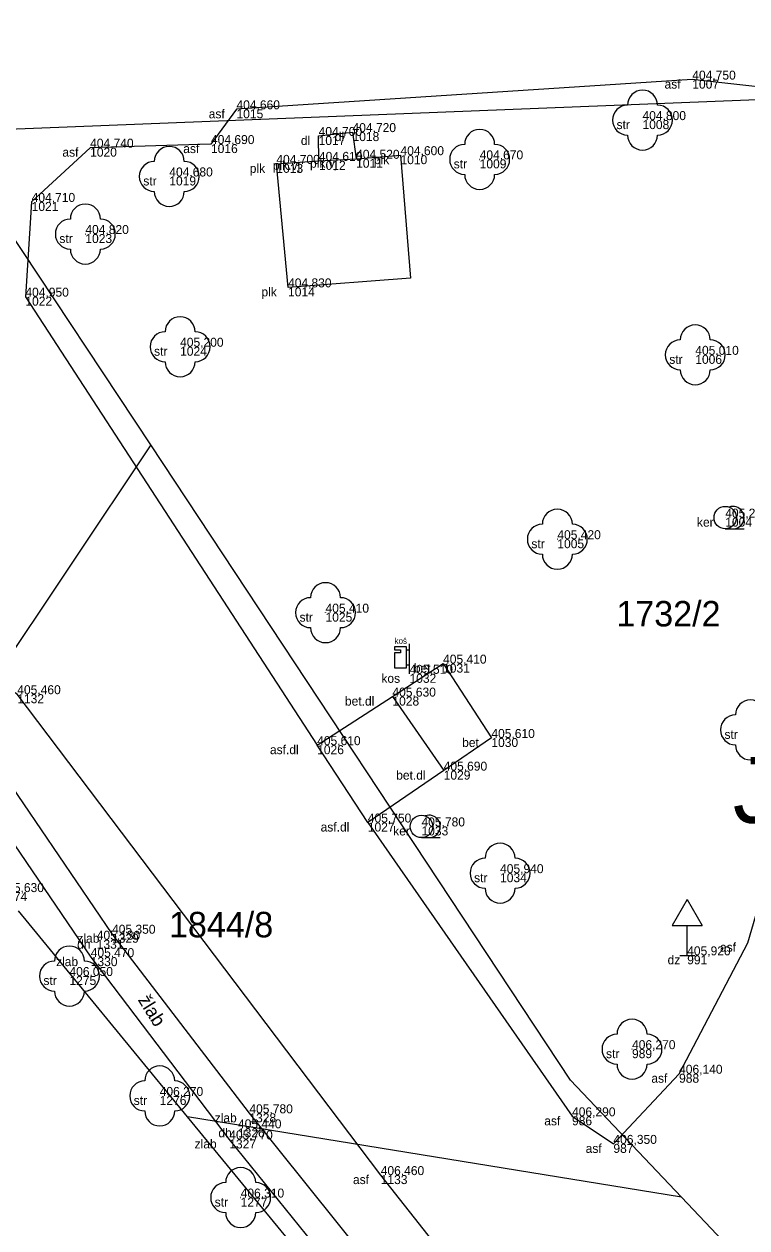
# Model space of a CAD drawing. Extents: x -747792 to -745414, y -1093712 to -1091463.
# Drawn here: x -747021 to -746996.9, y -1092199.19 to -1092159.04 of the extents above; entities that cross this region are included whole.
import ezdxf

# ---------------------------------------------------------------- set-up
doc = ezdxf.new("R2010")
doc.units = 0
for name, color, linetype in [('Doplňkové značky', 7, 'Continuous'), ('Hladina', 7, 'Continuous'), ('Koleje_dopravní prvky', 7, 'Continuous'), ('Nezařazené objekty', 7, 'Continuous'), ('Nivelační značky_hrany', 7, 'Continuous'), ('Názvy obcí_ulic', 7, 'Continuous'), ('Pracovní_bod JDTM STC_VC - výška', 7, 'Continuous'), ('Pracovní_bod PPBP - výška', 7, 'Continuous'), ('Pracovní_bod PPBP - číslo', 7, 'Continuous'), ('Pracovní_bod ZPBP - číslo', 7, 'Continuous'), ('Rozhraní ploch', 7, 'Continuous'), ('Stromy_porost', 7, 'Continuous'), ('Výškopis', 7, 'Continuous')]:
    doc.layers.add(name, color=color, linetype=linetype)

msp = doc.modelspace()

# ---------------------------------------------------------------- linework, layer by layer
at = {"layer": 'Hladina'}
for p, q in [((-746998.72, -1092160.89), (-746998.72, -1092160.89)), ((-747013.92, -1092161.88), (-747013.92, -1092161.88)), ((-747000.38, -1092162.24), (-747000.38, -1092162.24)), ((-747011.18, -1092162.77), (-747011.18, -1092162.77)), ((-747010.05, -1092162.64), (-747010.05, -1092162.64)), ((-747018.8, -1092163.16), (-747018.8, -1092163.16)), ((-747014.77, -1092163.04), (-747014.77, -1092163.04)), ((-747012.59, -1092163.7), (-747012.59, -1092163.7)), ((-747011.17, -1092163.6), (-747011.17, -1092163.6)), ((-747009.93, -1092163.53), (-747009.93, -1092163.53)), ((-747008.45, -1092163.41), (-747008.45, -1092163.41)), ((-747005.81, -1092163.55), (-747005.81, -1092163.55)), ((-747016.16, -1092164.12), (-747016.16, -1092164.12)), ((-747020.75, -1092164.97), (-747020.75, -1092164.97)), ((-747018.96, -1092166.04), (-747018.96, -1092166.04)), ((-747020.96, -1092168.13), (-747020.96, -1092168.13)), ((-747012.2, -1092167.82), (-747012.2, -1092167.82)), ((-747015.8, -1092169.8), (-747015.8, -1092169.8)), ((-746998.62, -1092170.07), (-746998.62, -1092170.07)), ((-746997.62, -1092175.5), (-746997.62, -1092175.5)), ((-747003.22, -1092176.22), (-747003.22, -1092176.22)), ((-747010.95, -1092178.67), (-747010.95, -1092178.67)), ((-747007.03, -1092180.37), (-747007.03, -1092180.37)), ((-747008.15, -1092180.71), (-747008.15, -1092180.71)), ((-747008.72, -1092181.47), (-747008.72, -1092181.47)), ((-747005.42, -1092182.85), (-747005.42, -1092182.85)), ((-747011.23, -1092183.09), (-747011.23, -1092183.09)), ((-747007.01, -1092183.94), (-747007.01, -1092183.94)), ((-747009.54, -1092185.67), (-747009.54, -1092185.67)), ((-747007.75, -1092185.8), (-747007.75, -1092185.8)), ((-747005.13, -1092187.36), (-747005.13, -1092187.36)), ((-747018.07, -1092189.38), (-747018.07, -1092189.38)), ((-747018.58, -1092189.58), (-747018.58, -1092189.58)), ((-747018.78, -1092190.16), (-747018.78, -1092190.16)), ((-746998.89, -1092190.1), (-746998.89, -1092190.1)), ((-747019.49, -1092190.79), (-747019.49, -1092190.79)), ((-747000.73, -1092193.23), (-747000.73, -1092193.23)), ((-746999.16, -1092194.05), (-746999.16, -1092194.05)), ((-747016.48, -1092194.79), (-747016.48, -1092194.79)), ((-747013.49, -1092195.37), (-747013.49, -1092195.37)), ((-747002.73, -1092195.47), (-747002.73, -1092195.47)), ((-747014.16, -1092196.24), (-747014.16, -1092196.24)), ((-747013.87, -1092195.87), (-747013.87, -1092195.87)), ((-747001.35, -1092196.39), (-747001.35, -1092196.39)), ((-747009.11, -1092197.43), (-747009.11, -1092197.43)), ((-747013.78, -1092198.18), (-747013.78, -1092198.18))]:
    msp.add_line(p, q, dxfattribs=at)
at = {"layer": 'Nezařazené objekty'}
for points in [[(-747012.2, -1092167.82), (-747012.59, -1092163.7), (-747011.17, -1092163.6)], [(-747009.93, -1092163.53), (-747008.45, -1092163.41), (-747008.12, -1092167.51), (-747012.2, -1092167.82)]]:
    msp.add_lwpolyline(points, dxfattribs=at)
at = {"layer": 'Nivelační značky_hrany'}
for points in [[(-746977.062, -1092234.946), (-746980.26, -1092231.79), (-746989.49, -1092221.72), (-746998.35, -1092211.08), (-747009.11, -1092197.43), (-747021.23, -1092181.39), (-747022.48, -1092180.67), (-747023.45, -1092180.5), (-747025.19, -1092177.4), (-747025.1, -1092175.25), (-747031.17, -1092163.35), (-747036.42, -1092153.64), (-747041.73, -1092144.15), (-747044.71, -1092140.61)], [(-747011.23, -1092183.09), (-747008.72, -1092181.47), (-747007.03, -1092180.37), (-747005.42, -1092182.85), (-747007.01, -1092183.94), (-747009.54, -1092185.67), (-747002.73, -1092195.47), (-747001.35, -1092196.39), (-746999.16, -1092194.05), (-746996.87, -1092189.68), (-746993.91, -1092179.58), (-746991.64, -1092174.26), (-746988.74, -1092168.88), (-746986.1, -1092164.49), (-746987.73, -1092161.59), (-746994.55, -1092161.35), (-746998.72, -1092160.89), (-747013.92, -1092161.88), (-747014.77, -1092163.04), (-747018.8, -1092163.16), (-747020.75, -1092164.97), (-747020.96, -1092168.13), (-747011.23, -1092183.09)], [(-747011.17, -1092163.6), (-747011.18, -1092162.77), (-747010.05, -1092162.64), (-747009.93, -1092163.53)], [(-746983.68, -1092229.13), (-746988.87, -1092223.46), (-746995.06, -1092216.98), (-747001.4, -1092209.94), (-747007.68, -1092202.6), (-747013.49, -1092195.37), (-747018.07, -1092189.38), (-747023.382, -1092181.582)], [(-747008.72, -1092181.47), (-747007.01, -1092183.94)], [(-747024.278, -1092182.079), (-747018.78, -1092190.16), (-747014.16, -1092196.24), (-747008.33, -1092203.47), (-747002.03, -1092210.81), (-746995.74, -1092217.86), (-746989.54, -1092224.26), (-746984.45, -1092229.78), (-746983.68, -1092229.13)], [(-747009.54, -1092185.67), (-747011.23, -1092183.09)]]:
    msp.add_lwpolyline(points, dxfattribs=at)
at = {"layer": 'Názvy obcí_ulic'}
for p, q in [((-747008.15, -1092180.71), (-747008.15, -1092179.71)), ((-747008.25, -1092179.81), (-747008.65, -1092179.81)), ((-747008.65, -1092179.81), (-747008.65, -1092179.91)), ((-747008.65, -1092179.91), (-747008.45, -1092179.91)), ((-747008.45, -1092180.01), (-747008.65, -1092180.01)), ((-747008.65, -1092180.01), (-747008.65, -1092180.51)), ((-747008.45, -1092179.91), (-747008.45, -1092180.01)), ((-747008.25, -1092180.51), (-747008.25, -1092179.81)), ((-747008.25, -1092179.91), (-747008.15, -1092179.91)), ((-747008.65, -1092180.51), (-747008.25, -1092180.51)), ((-747008.25, -1092180.41), (-747008.15, -1092180.41)), ((-746998.89, -1092188.234), (-746999.39, -1092189.1)), ((-746998.89, -1092188.234), (-746998.39, -1092189.1)), ((-746999.39, -1092189.1), (-746998.39, -1092189.1)), ((-746998.89, -1092190.1), (-746998.89, -1092189.1)), ((-746999.14, -1092190.1), (-746998.64, -1092190.1))]:
    msp.add_line(p, q, dxfattribs=at)
at = {"layer": 'Pracovní_bod JDTM STC_VC - výška'}
for centre in [(-747000.38, -1092162.24), (-747005.81, -1092163.55), (-747016.16, -1092164.12), (-747018.96, -1092166.04), (-747015.8, -1092169.8), (-746998.62, -1092170.07), (-747003.22, -1092176.22), (-747010.95, -1092178.67), (-747005.13, -1092187.36), (-747019.49, -1092190.79), (-747000.73, -1092193.23), (-747016.48, -1092194.79), (-747013.78, -1092198.18)]:
    msp.add_circle(centre, 0.0005, dxfattribs=at)
for centre, start, end in [((-747000.38, -1092161.74), 0, 180), ((-747000.88, -1092162.24), 90, 270), ((-746999.88, -1092162.24), 270, 90), ((-747005.81, -1092163.05), 0, 180), ((-747000.38, -1092162.74), 180, 360), ((-747016.16, -1092163.62), 0, 180), ((-747006.31, -1092163.55), 90, 270), ((-747005.31, -1092163.55), 270, 90), ((-747016.66, -1092164.12), 90, 270), ((-747015.66, -1092164.12), 270, 90), ((-747005.81, -1092164.05), 180, 360), ((-747016.16, -1092164.62), 180, 360), ((-747018.96, -1092165.54), 0, 180), ((-747019.46, -1092166.04), 90, 270), ((-747018.46, -1092166.04), 270, 90), ((-747018.96, -1092166.54), 180, 360), ((-747015.8, -1092169.3), 0, 180), ((-747016.3, -1092169.8), 90, 270), ((-747015.3, -1092169.8), 270, 90), ((-746998.62, -1092169.57), 0, 180), ((-746999.12, -1092170.07), 90, 270), ((-746998.12, -1092170.07), 270, 90), ((-747015.8, -1092170.3), 180, 360), ((-746998.62, -1092170.57), 180, 360), ((-747003.22, -1092175.72), 0, 180), ((-747003.72, -1092176.22), 90, 270), ((-747002.72, -1092176.22), 270, 90), ((-747003.22, -1092176.72), 180, 360), ((-747010.95, -1092178.17), 0, 180), ((-747011.45, -1092178.67), 90, 270), ((-747010.45, -1092178.67), 270, 90), ((-747010.95, -1092179.17), 180, 360), ((-746996.78, -1092182.08), 0, 180), ((-746997.28, -1092182.58), 90, 270), ((-746996.78, -1092183.08), 180, 360), ((-747005.13, -1092186.86), 0, 180), ((-747005.63, -1092187.36), 90, 270), ((-747004.63, -1092187.36), 270, 90), ((-747005.13, -1092187.86), 180, 360), ((-747019.49, -1092190.29), 0, 180), ((-747019.99, -1092190.79), 90, 270), ((-747018.99, -1092190.79), 270, 90), ((-747019.49, -1092191.29), 180, 360), ((-747000.73, -1092192.73), 0, 180), ((-747001.23, -1092193.23), 90, 270), ((-747000.23, -1092193.23), 270, 90), ((-747016.48, -1092194.29), 0, 180), ((-747000.73, -1092193.73), 180, 360), ((-747016.98, -1092194.79), 90, 270), ((-747015.98, -1092194.79), 270, 90), ((-747016.48, -1092195.29), 180, 360), ((-747013.78, -1092197.68), 0, 180), ((-747014.28, -1092198.18), 90, 270), ((-747013.28, -1092198.18), 270, 90), ((-747013.78, -1092198.68), 180, 360)]:
    msp.add_arc(centre, 0.5, start, end, dxfattribs=at)
at = {"layer": 'Pracovní_bod PPBP - výška'}
msp.add_lwpolyline([(-747011.17, -1092163.6), (-747009.93, -1092163.53)], dxfattribs=at)
at = {"layer": 'Pracovní_bod PPBP - číslo'}
for p, q in [((-746997.62, -1092175.875), (-746996.995, -1092175.875)), ((-747007.75, -1092186.175), (-747007.125, -1092186.175))]:
    msp.add_line(p, q, dxfattribs=at)
for centre in [(-746997.62, -1092175.5), (-747007.75, -1092185.8)]:
    msp.add_circle(centre, 0.375, dxfattribs=at)
for centre in [(-746997.37, -1092175.5), (-747007.5, -1092185.8)]:
    msp.add_arc(centre, 0.375, 249.4944, 109.0474, dxfattribs=at)
at = {"layer": 'Stromy_porost'}
for points in [[(-746987.85, -1092161.22), (-747021.82, -1092162.57)], [(-747016.78, -1092173.07), (-747021.59, -1092165.8)], [(-747016.78, -1092173.07), (-747022.1, -1092181.03)], [(-747002.78, -1092194.26), (-747016.78, -1092173.07)], [(-747015.55, -1092195.49), (-747021.19, -1092188.62)], [(-747002.78, -1092194.26), (-746999.08, -1092198.17)], [(-746999.08, -1092198.17), (-747015.55, -1092195.49)], [(-747001.92, -1092212.08), (-747015.55, -1092195.49)], [(-746999.08, -1092198.17), (-746983.14, -1092215.01)]]:
    msp.add_lwpolyline(points, dxfattribs=at)

# ---------------------------------------------------------------- texts
at = {"layer": 'Doplňkové značky'}
msp.add_text('Janov', height=2.2, dxfattribs=at).set_placement((-746997.367, -1092185.68))
at = {"layer": 'Koleje_dopravní prvky'}
for s, p in [('1732/2', (-747001.254, -1092179.13)), ('1844/8', (-747016.171, -1092189.5))]:
    msp.add_text(s, height=0.85, dxfattribs=at).set_placement(p)
at = {"layer": 'Názvy obcí_ulic'}
msp.add_text('koš', height=0.2, dxfattribs=at).set_placement((-747008.65, -1092179.71))
at = {"layer": 'Pracovní_bod ZPBP - číslo'}
msp.add_text('žlab', height=0.45, rotation=301.9301, dxfattribs=at).set_placement((-747017.219, -1092191.586))
at = {"layer": 'Rozhraní ploch'}
for s, p in [(' asf', (-746999.757, -1092161.19)), ('1007', (-746998.72, -1092161.19)), (' asf', (-747014.957, -1092162.18)), ('1015', (-747013.92, -1092162.18)), (' str', (-747001.358, -1092162.54)), ('1008', (-747000.38, -1092162.54)), (' dl', (-747011.884, -1092163.07)), ('1017', (-747011.18, -1092163.07)), (' dl', (-747010.754, -1092162.94)), ('1018', (-747010.05, -1092162.94)), (' asf', (-747019.837, -1092163.46)), ('1020', (-747018.8, -1092163.46)), (' asf', (-747015.807, -1092163.34)), ('1016', (-747014.77, -1092163.34)), (' plk', (-747013.589, -1092164)), (' plk.vj', (-747012.819, -1092163.9)), ('1013', (-747012.59, -1092164)), (' plk.vj', (-747011.579, -1092163.83)), ('1012', (-747011.17, -1092163.9)), ('1011', (-747009.93, -1092163.83)), (' plk', (-747009.449, -1092163.71)), ('1010', (-747008.45, -1092163.71)), (' str', (-747006.788, -1092163.85)), ('1009', (-747005.81, -1092163.85)), ('1019', (-747016.16, -1092164.42)), (' str', (-747017.138, -1092164.42)), ('1021', (-747020.75, -1092165.27)), (' str', (-747019.938, -1092166.34)), ('1023', (-747018.96, -1092166.34)), ('1022', (-747020.96, -1092168.43)), (' plk', (-747013.199, -1092168.12)), ('1014', (-747012.2, -1092168.12)), (' str', (-747016.778, -1092170.1)), ('1024', (-747015.8, -1092170.1)), (' str', (-746999.598, -1092170.37)), ('1006', (-746998.62, -1092170.37)), (' ker', (-746998.676, -1092175.8)), ('1004', (-746997.62, -1092175.8)), (' str', (-747004.198, -1092176.52)), ('1005', (-747003.22, -1092176.52)), (' str', (-747011.928, -1092178.97)), ('1025', (-747010.95, -1092178.97)), (' bet', (-747008.116, -1092180.67)), ('1031', (-747007.03, -1092180.67)), (' kos', (-747009.199, -1092181.01)), ('1032', (-747008.15, -1092181.01)), ('1132', (-747021.23, -1092181.69)), (' bet.dl', (-747010.416, -1092181.77)), ('1028', (-747008.72, -1092181.77)), (' str', (-746997.758, -1092182.88)), (' bet', (-747006.506, -1092183.15)), ('1030', (-747005.42, -1092183.15)), (' asf.dl', (-747012.916, -1092183.39)), ('1026', (-747011.23, -1092183.39)), (' bet.dl', (-747008.706, -1092184.24)), ('1029', (-747007.01, -1092184.24)), (' asf.dl', (-747011.226, -1092185.97)), ('1027', (-747009.54, -1092185.97)), (' ker', (-747008.806, -1092186.1)), ('1033', (-747007.75, -1092186.1)), (' str', (-747006.108, -1092187.66)), ('1034', (-747005.13, -1092187.66)), ('1274', (-747021.79, -1092188.29)), (' zlab', (-747019.338, -1092189.68)), ('1329', (-747018.07, -1092189.68)), (' dh', (-747019.345, -1092189.88)), ('1331', (-747018.58, -1092189.88)), (' asf', (-746997.907, -1092189.98)), (' zlab', (-747020.048, -1092190.46)), ('1330', (-747018.78, -1092190.46)), (' dz', (-746999.655, -1092190.4)), ('991', (-746998.89, -1092190.4)), (' str', (-747020.468, -1092191.09)), ('1275', (-747019.49, -1092191.09)), (' str', (-747001.708, -1092193.53)), ('989', (-747000.73, -1092193.53)), (' asf', (-747000.197, -1092194.35)), ('988', (-746999.16, -1092194.35)), (' str', (-747017.458, -1092195.09)), ('1276', (-747016.48, -1092195.09)), (' zlab', (-747014.758, -1092195.67)), ('1328', (-747013.49, -1092195.67)), (' asf', (-747003.767, -1092195.77)), ('986', (-747002.73, -1092195.77)), (' zlab', (-747015.428, -1092196.54)), (' dh', (-747014.635, -1092196.17)), ('1327', (-747014.16, -1092196.54)), ('1326', (-747013.87, -1092196.17)), (' asf', (-747002.387, -1092196.69)), ('987', (-747001.35, -1092196.69)), (' asf', (-747010.147, -1092197.73)), ('1133', (-747009.11, -1092197.73)), (' str', (-747014.758, -1092198.48)), ('1277', (-747013.78, -1092198.48))]:
    msp.add_text(s, height=0.3, dxfattribs=at).set_placement(p)
at = {"layer": 'Výškopis'}
for s, p in [('404,750', (-746998.72, -1092160.89)), ('404,660', (-747013.92, -1092161.88)), ('404,800', (-747000.38, -1092162.24)), ('404,700', (-747011.18, -1092162.77)), ('404,720', (-747010.05, -1092162.64)), ('404,740', (-747018.8, -1092163.16)), ('404,690', (-747014.77, -1092163.04)), ('404,610', (-747011.17, -1092163.6)), ('404,520', (-747009.93, -1092163.53)), ('404,600', (-747008.45, -1092163.41)), ('404,670', (-747005.81, -1092163.55)), ('404,700', (-747012.59, -1092163.7)), ('404,680', (-747016.16, -1092164.12)), ('404,710', (-747020.75, -1092164.97)), ('404,820', (-747018.96, -1092166.04)), ('404,830', (-747012.2, -1092167.82)), ('404,950', (-747020.96, -1092168.13)), ('405,200', (-747015.8, -1092169.8)), ('405,010', (-746998.62, -1092170.07)), ('405,240', (-746997.62, -1092175.5)), ('405,420', (-747003.22, -1092176.22)), ('405,410', (-747010.95, -1092178.67)), ('405,410', (-747007.03, -1092180.37)), ('405,510', (-747008.15, -1092180.71)), ('405,460', (-747021.23, -1092181.39)), ('405,630', (-747008.72, -1092181.47)), ('405,610', (-747005.42, -1092182.85)), ('405,610', (-747011.23, -1092183.09)), ('405,690', (-747007.01, -1092183.94)), ('405,750', (-747009.54, -1092185.67)), ('405,780', (-747007.75, -1092185.8)), ('405,940', (-747005.13, -1092187.36)), ('405,630', (-747021.79, -1092187.99)), ('405,130', (-747018.58, -1092189.58)), ('405,350', (-747018.07, -1092189.38)), ('405,920', (-746998.89, -1092190.1)), ('405,470', (-747018.78, -1092190.16)), ('406,050', (-747019.49, -1092190.79)), ('406,270', (-747000.73, -1092193.23)), ('406,140', (-746999.16, -1092194.05)), ('406,270', (-747016.48, -1092194.79)), ('405,780', (-747013.49, -1092195.37)), ('406,290', (-747002.73, -1092195.47)), ('405,440', (-747013.87, -1092195.87)), ('405,770', (-747014.16, -1092196.24)), ('406,350', (-747001.35, -1092196.39)), ('406,460', (-747009.11, -1092197.43)), ('406,310', (-747013.78, -1092198.18))]:
    msp.add_text(s, height=0.3, dxfattribs=at).set_placement(p)

doc.saveas('drawing.dxf')
